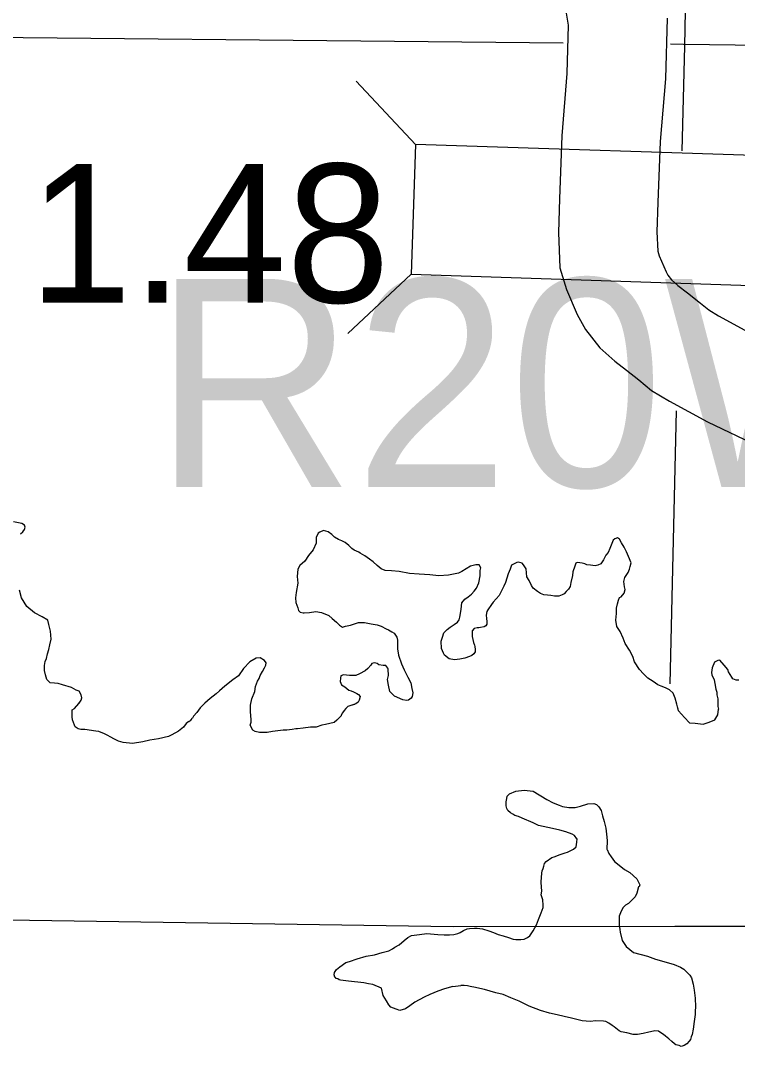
# Model space of a CAD drawing. Extents: x 369523 to 838377, y 495025 to 936819.
# Drawn here: x 561433 to 565800, y 821809 to 828059 of the extents above; entities that cross this region are included whole.
import ezdxf

# ---------------------------------------------------------------- set-up
doc = ezdxf.new("R2010")
doc.units = 0
for name, color, linetype in [('21', 7, 'Continuous'), ('DSN_DRFT_Junk-No-Plot', 7, 'Continuous'), ('Level 1', 7, 'Continuous'), ('Level 10', 7, 'Continuous'), ('Level 21', 7, 'Continuous'), ('Level 22', 7, 'Continuous'), ('Level 6', 7, 'Continuous')]:
    doc.layers.add(name, color=color, linetype=linetype)

msp = doc.modelspace()

# ---------------------------------------------------------------- linework, layer by layer
at = {"layer": 'Level 1'}
for points in [[(564746.6, 828164.5), (564769.8, 828030.9), (564761.7, 827736.5), (564731.1, 827357.7), (564716.2, 826972.2), (564709.4, 826767.5), (564719, 826551.5), (564759.4, 826420.7), (564824, 826267.4), (564873.5, 826176.7), (564961.2, 826064.7), (565053.8, 825984.5), (565124.3, 825928.1), (565198.4, 825870.5), (565275.9, 825806.1), (565385.5, 825739.3), (565617.4, 825614), (566465.4, 825209.6)], [(565371.2, 828074.3), (565361, 827704.1), (565330.2, 827321.9), (565315.8, 826950.7), (565309.8, 826771), (565315, 826655), (565323.9, 826626.2), (565365.2, 826528.2), (565376.5, 826507.5), (565397.8, 826480.3), (565437.8, 826445.7), (565495.9, 826399.2), (565574.4, 826338.1), (565625.5, 826295.7), (565684.3, 826259.9), (565889.4, 826149), (566723.6, 825751.2)]]:
    msp.add_lwpolyline(points, dxfattribs=at)
at = {"layer": 'Level 10'}
for points in [[(561432.3, 824931.6), (561446.2, 824943.7), (561456, 824957.8), (561459.9, 824971.9), (561457.8, 824983.9), (561439.8, 824995.7), (561389.8, 825005.2)], [(564234.2, 824360.8), (564224.3, 824358.7), (564214.3, 824358.6), (564196.4, 824354.4), (564184.5, 824340.3), (564184.6, 824326.3), (564184.8, 824306.3), (564193.1, 824270.3), (564197.2, 824254.4), (564199.3, 824246.4), (564201.5, 824226.4), (564201.6, 824212.4), (564193.7, 824200.3), (564181.8, 824190.2), (564167.9, 824184), (564140.1, 824173.8), (564108.2, 824167.5), (564076.3, 824165.2), (564044.3, 824170.9), (564016.2, 824192.7), (564010.1, 824204.6), (563997.9, 824232.5), (563995.5, 824278.5), (564003.3, 824302.6), (564011.1, 824328.7), (564030.8, 824348.9), (564050.7, 824363.1), (564074.5, 824379.3), (564094.3, 824393.5), (564104.1, 824407.6), (564108, 824423.6), (564113.8, 824445.7), (564117.5, 824473.8), (564121.2, 824511.8), (564139, 824534), (564158.8, 824548.2), (564180.6, 824564.4), (564196.4, 824582.5), (564210.2, 824600.7), (564223.9, 824632.8), (564233.5, 824676.9), (564233.2, 824709), (564237.1, 824725), (564227, 824742.9), (564207, 824742.7), (564173.2, 824734.4), (564121.6, 824701.9), (564101.7, 824691.8), (564040, 824679.2), (563980.2, 824676.6), (563926.2, 824682.1), (563860.4, 824685.6), (563802.5, 824691), (563738.5, 824702.5), (563692.6, 824706), (563654.7, 824707.7), (563628.7, 824719.5), (563604.6, 824739.3), (563580.4, 824761), (563558.3, 824776.9), (563530.2, 824798.6), (563502.2, 824814.4), (563494.1, 824820.3), (563466.1, 824832), (563450.1, 824841.9), (563432, 824859.8), (563409.8, 824879.6), (563389.8, 824889.4), (563369.8, 824897.2), (563345.7, 824911), (563329.6, 824926.9), (563307.5, 824944.7), (563277.5, 824952.4), (563255.7, 824942.2), (563245.8, 824936.1), (563234, 824910), (563234.3, 824874), (563214.7, 824833.8), (563187.1, 824799.5), (563165.4, 824765.3), (563133.7, 824739), (563122, 824716.8), (563118.3, 824672.8), (563122.7, 824630.8), (563111.2, 824574.7), (563107.5, 824542.6), (563109.7, 824512.6), (563122, 824480.7), (563126.1, 824464.7), (563136.2, 824454.8), (563154.2, 824451), (563160.1, 824451), (563192, 824453.3), (563231.9, 824457.7), (563265.9, 824452), (563309.9, 824434.4), (563332, 824416.6), (563358.1, 824392.8), (563376.2, 824375), (563394.3, 824363.1), (563412.2, 824369.3)], [(565441.6, 823853.4), (565431.2, 823893.4), (565420.9, 823931.3), (565408.7, 823961.2), (565386.6, 823981), (565362.6, 823992.8), (565334.5, 824004.6), (565314.5, 824012.4), (565286.4, 824032.1), (565254.3, 824051.9), (565228.2, 824079.6), (565204, 824105.4), (565173.7, 824151.2), (565163.4, 824185.1), (565143.1, 824223), (565116.8, 824264.7), (565104.6, 824296.6), (565086.3, 824336.5), (565066.1, 824368.3), (565059.8, 824406.3), (565063.4, 824446.4), (565063.1, 824478.4), (565068.9, 824506.4), (565074.7, 824528.5), (565082.5, 824544.6), (565092.5, 824548.7), (565110.2, 824570.9), (565116, 824592.9), (565111.9, 824608.9), (565107.6, 824640.9), (565113.4, 824664.9), (565135.1, 824697.2), (565142.9, 824717.2), (565146.8, 824733.3), (565152.5, 824755.4), (565136.3, 824793.2), (565124, 824823.1), (565109.8, 824851), (565093.7, 824876.9), (565081.5, 824898.8), (565069.5, 824906.7), (565053.5, 824900.5), (565043.6, 824892.5), (565022.1, 824842.2), (565012.4, 824818.1), (564998.5, 824802), (564984.8, 824773.8), (564967.1, 824749.7), (564949.2, 824741.5), (564933.2, 824737.4), (564905.3, 824741.1), (564883.3, 824742.9), (564871.3, 824748.8), (564853.3, 824752.6), (564839.3, 824754.5), (564823.4, 824756.4), (564815.4, 824752.3), (564809.6, 824734.2), (564797.9, 824700.1), (564796.1, 824678.1), (564784.5, 824635.9), (564780.7, 824611.9), (564770.9, 824593.8), (564757, 824579.7), (564745.2, 824565.5), (564731.3, 824559.4), (564711.4, 824551.2), (564685.5, 824553), (564663.5, 824556.8), (564643.5, 824558.6), (564619.6, 824560.4), (564599.5, 824568.2), (564581.5, 824580.1), (564555.4, 824601.8), (564545.2, 824617.7), (564531, 824647.6), (564516.9, 824669.5), (564514.7, 824693.5), (564512.5, 824719.5), (564496.3, 824743.4), (564488.2, 824753.3), (564464.2, 824759.1), (564456.3, 824757), (564424.5, 824740.7), (564414.7, 824716.6), (564403, 824688.5), (564387.5, 824636.3), (564377.7, 824612.2), (564348.3, 824555.9), (564312.7, 824515.6), (564300.9, 824501.4), (564279.2, 824469.2), (564273.3, 824459.2), (564269.5, 824437.1), (564271.7, 824415.1), (564273.8, 824397.1), (564273.8, 824395.1), (564274, 824381.1), (564268.1, 824371.1), (564256.1, 824365), (564234.2, 824360.8)], [(561749.3, 823797.8), (561747.1, 823817.8), (561746.7, 823859.8), (561760.6, 823867.9), (561788.3, 823898.2), (561802.1, 823918.3), (561806, 823932.4), (561801.8, 823950.4), (561789.7, 823972.3), (561771.6, 823980.1), (561743.6, 823995.9), (561687.6, 824011.4), (561661.6, 824019.1), (561639.6, 824022.9), (561613.7, 824024.7), (561607.6, 824030.6), (561593.5, 824044.5), (561585.3, 824072.5), (561579.1, 824098.4), (561578.8, 824130.4), (561582.6, 824154.5), (561590.4, 824172.6), (561596.2, 824200.6), (561605.9, 824226.7), (561611.7, 824254.8), (561619.4, 824290.9), (561615, 824338.9), (561604.6, 824378.8), (561598.4, 824406.8), (561564.3, 824426.5), (561518.2, 824450.1), (561472, 824489.7), (561437.7, 824541.4), (561427.3, 824589.3)], [(563412.2, 824369.3), (563442.1, 824375.6), (563467.9, 824383.8), (563491.8, 824392), (563527.7, 824392.3), (563569.7, 824382.7), (563605.7, 824377), (563629.7, 824369.3), (563659.7, 824353.5), (563673.7, 824347.6), (563693.8, 824335.8), (563707.8, 824325.9), (563726, 824302.1), (563728.1, 824284.1), (563728.3, 824262.1), (563728.6, 824232.1), (563734.9, 824192.1), (563753.3, 824140.2), (563769.6, 824102.4), (563791.9, 824058.5), (563810.2, 824024.7), (563816.5, 823988.7), (563822.7, 823962.8), (563818.9, 823940.7), (563813, 823930.7), (563797.1, 823918.5), (563783.2, 823916.4), (563761.2, 823920.2), (563711.1, 823943.7), (563682.9, 823971.5), (563674.6, 824009.4), (563668.3, 824045.4), (563674.1, 824069.5), (563671.8, 824107.5), (563669.8, 824113.5), (563657.7, 824129.4), (563641.7, 824129.2), (563615.7, 824133), (563605.7, 824140.9), (563589.7, 824146.8), (563573.7, 824142.6), (563565.9, 824132.5), (563548.1, 824112.4), (563532.2, 824098.2), (563498.5, 824079.9), (563474.6, 824069.7), (563436.7, 824069.3), (563400.8, 824073), (563382.9, 824066.8), (563381, 824052.8), (563379.2, 824032.8), (563387.3, 824012.8), (563407.4, 823999), (563433.5, 823979.2), (563447.5, 823975.4), (563461.5, 823969.5), (563481.5, 823959.7), (563491.6, 823953.7), (563501.7, 823941.8), (563495.9, 823917.8), (563490, 823905.7), (563476.1, 823895.6), (563444.3, 823885.3), (563426.4, 823879.1), (563414.5, 823867), (563404.6, 823854.9), (563394.8, 823840.8), (563386.9, 823826.7), (563385, 823822.7)], [(562836.7, 823783.7), (562838.5, 823799.7), (562834.1, 823847.7), (562833.8, 823887.7), (562841.4, 823925.8), (562859, 823972), (562864.7, 824002.1), (562876.4, 824034.2), (562886.3, 824050.3), (562892.1, 824068.4), (562905.8, 824092.5), (562919.6, 824114.6), (562927.4, 824132.7), (562929.3, 824146.7), (562919.2, 824160.7), (562893.2, 824176.4), (562867.2, 824174.2), (562829.5, 824151.8), (562790, 824111.5), (562760.4, 824067.2), (562726.7, 824042.8), (562677.2, 824004.4), (562645.5, 823976.1), (562623.7, 823957.8), (562588, 823929.5), (562554.4, 823899.2), (562526.7, 823870.9), (562507, 823842.7), (562487.2, 823820.5), (562481.2, 823809.3)], [(565809, 824040.9), (565793.1, 824040.8), (565771.1, 824048.6), (565765, 824058.5), (565744.8, 824090.4), (565740.6, 824106.3), (565718.5, 824132.1), (565692.3, 824161.9), (565680.3, 824159.8), (565660.5, 824149.6), (565646.8, 824115.5), (565641.1, 824087.4), (565643.2, 824073.4), (565657.4, 824041.5), (565661.6, 824019.6), (565667.9, 823985.6), (565674, 823967.6), (565674.1, 823951.6), (565680.3, 823925.7), (565680.5, 823909.7), (565680.7, 823887.6), (565680.7, 823879.6), (565684.9, 823863.7)], [(561749.3, 823797.8), (561747.1, 823817.8), (561746.7, 823859.8), (561760.6, 823867.9), (561788.3, 823898.2), (561795.1, 823908.1)], [(562556.4, 823901), (562554.4, 823899.2), (562526.7, 823870.9), (562507, 823842.7), (562487.2, 823820.5), (562481.2, 823809.3)], [(562836.7, 823783.7), (562838.5, 823799.7), (562834.1, 823847.7), (562833.8, 823887.7), (562835.9, 823898.4)], [(563466.5, 823892.5), (563444.3, 823885.3), (563426.4, 823879.1), (563414.5, 823867), (563404.6, 823854.9), (563394.8, 823840.8), (563386.9, 823826.7), (563385, 823822.7)], [(565441.6, 823853.4), (565436.2, 823874.1)], [(565441.6, 823853.4), (565477.8, 823813.6), (565507.1, 823781.3), (565542.3, 823778.4), (565592.1, 823772.5), (565627.3, 823784.3), (565662.4, 823798.9), (565680, 823828.2), (565684.9, 823863.7)], [(565441.6, 823853.4), (565477.8, 823813.6), (565507.1, 823781.3), (565542.3, 823778.4), (565592.1, 823772.5), (565627.3, 823784.3), (565662.4, 823798.9), (565680, 823828.2), (565684.9, 823863.7)], [(565682.8, 823871.8), (565684.9, 823863.7)], [(562458.4, 823788.4), (562442.4, 823776.9), (562424.8, 823753.5), (562395.5, 823730), (562354.4, 823706.6), (562333.9, 823697.8), (562272.3, 823683.1), (562219.6, 823674.3), (562178.5, 823665.6), (562114.1, 823653.8), (562058.4, 823659.7), (562029, 823668.5), (562005.6, 823680.2), (561979.2, 823694.9), (561964.6, 823703.7), (561944, 823712.5), (561908.9, 823727.1), (561891.3, 823730), (561823.9, 823738.8), (561800.4, 823738.8), (561782.8, 823744.7), (561765.2, 823756.4), (561762.3, 823765.2), (561749.3, 823797.8)], [(562458.4, 823788.4), (562442.4, 823776.9), (562424.8, 823753.5), (562395.5, 823730), (562354.4, 823706.6), (562333.9, 823697.8), (562272.3, 823683.1), (562219.6, 823674.3), (562178.5, 823665.6), (562114.1, 823653.8), (562058.4, 823659.7), (562029, 823668.5), (562005.6, 823680.2), (561979.2, 823694.9), (561964.6, 823703.7), (561944, 823712.5), (561908.9, 823727.1), (561891.3, 823730), (561823.9, 823738.8), (561800.4, 823738.8), (561782.8, 823744.7), (561765.2, 823756.4), (561762.3, 823765.2), (561749.3, 823797.8)], [(562458.4, 823788.4), (562470.1, 823797.2), (562481.2, 823809.3)], [(562458.4, 823788.4), (562470.1, 823797.2), (562481.2, 823809.3)], [(563385, 823822.7), (563359.9, 823797.5), (563342.3, 823782.8), (563289.5, 823771.1), (563269, 823765.2), (563233.8, 823753.5), (563198.7, 823753.5), (563154.7, 823747.6), (563119.5, 823744.7), (563110.7, 823744.7), (563087.3, 823738.8), (563055, 823735.9), (563031.6, 823735.9), (562984.7, 823730), (562967.1, 823727.1), (562934.8, 823721.2), (562887.9, 823721.2), (562861.5, 823727.1), (562846.9, 823735.9), (562832.2, 823765.2), (562836.7, 823783.7)], [(563385, 823822.7), (563359.9, 823797.5), (563342.3, 823782.8), (563289.5, 823771.1), (563269, 823765.2), (563233.8, 823753.5), (563198.7, 823753.5), (563154.7, 823747.6), (563119.5, 823744.7), (563110.7, 823744.7), (563087.3, 823738.8), (563055, 823735.9), (563031.6, 823735.9), (562984.7, 823730), (562967.1, 823727.1), (562934.8, 823721.2), (562887.9, 823721.2), (562861.5, 823727.1), (562846.9, 823735.9), (562832.2, 823765.2), (562836.7, 823783.7)], [(564609.2, 822754.9), (564603.4, 822806.9), (564605.6, 822842.9), (564609.7, 822880.9), (564611.7, 822882.9), (564615.8, 822892.9), (564619.8, 822906.9), (564623.9, 822922.9), (564633.9, 822934.8), (564669.9, 822960.7), (564683.9, 822964.6), (564719.9, 822978.5), (564749.8, 822988.4), (564763.8, 822992.3), (564789.8, 823004.2), (564801.8, 823010.1), (564817.8, 823024.1), (564819.9, 823038.1), (564822, 823054.1), (564824, 823074.1), (564822, 823074.1), (564808.2, 823094.2), (564792.2, 823102.2), (564754.4, 823116.4), (564718.5, 823126.6), (564692.6, 823132.7), (564644.8, 823142.9), (564589, 823155.2), (564555.1, 823171.3), (564489.4, 823199.6), (564465.5, 823209.8), (564443.6, 823215.9), (564431.7, 823223.9), (564417.7, 823232), (564401.8, 823246.1), (564395.9, 823258.1), (564392, 823274.1), (564392, 823286.1), (564392.1, 823298.1), (564394.2, 823320.1), (564398.2, 823334.1), (564412.3, 823348.1), (564450.2, 823363.9), (564500.1, 823369.7), (564556, 823363.4), (564639.6, 823313), (564677.4, 823292.9), (564713.2, 823278.7), (564735.1, 823270.6), (564773, 823264.4), (564810.9, 823264.3), (564844.9, 823272.1), (564888.8, 823285.9), (564924.8, 823289.8), (564940.7, 823283.7), (564956.6, 823269.6), (564970.4, 823245.5), (564978.3, 823213.5), (564988.1, 823179.4), (564997.9, 823139.3), (565003.6, 823083.3), (565005.5, 823061.3), (565005.3, 823011.2), (565007.3, 823009.2), (565017.2, 822985.2), (565031, 822963.1), (565050.9, 822935), (565078.7, 822912.9), (565112.5, 822886.7), (565144.4, 822868.5), (565188.1, 822830.3), (565205.9, 822794.2), (565201.8, 822782.2), (565197.8, 822780.2), (565187.7, 822742.3), (565177.6, 822720.3), (565155.6, 822698.4), (565135.5, 822680.5), (565117.5, 822670.5), (565101.5, 822652.6), (565087.4, 822622.6), (565079.3, 822602.7), (565079.3, 822584.7), (565079.1, 822550.6), (565083, 822520.6), (565084.9, 822504.6), (565098.6, 822454.5), (565122.4, 822418.4), (565166.1, 822380.2), (565251.8, 822357.8), (565301.6, 822339.5), (565365.4, 822323.2), (565415.2, 822307), (565453, 822290.8), (565472.9, 822278.7), (565496.8, 822256.6), (565510.7, 822242.5), (565520.6, 822226.5), (565530.4, 822188.4), (565536.2, 822152.4), (565542, 822102.3)], [(564609.2, 822754.9), (564603.4, 822806.9), (564605.6, 822842.9), (564609.7, 822880.9), (564611.7, 822882.9), (564615.8, 822892.9), (564619.8, 822906.9), (564623.9, 822922.9), (564633.9, 822934.8), (564669.9, 822960.7), (564683.9, 822964.6), (564719.9, 822978.5), (564749.8, 822988.4), (564763.8, 822992.3), (564789.8, 823004.2), (564801.8, 823010.1), (564817.8, 823024.1), (564819.9, 823038.1), (564822, 823054.1), (564824, 823074.1), (564822, 823074.1), (564808.2, 823094.2), (564792.2, 823102.2), (564754.4, 823116.4), (564718.5, 823126.6), (564692.6, 823132.7), (564644.8, 823142.9), (564589, 823155.2), (564555.1, 823171.3), (564489.4, 823199.6), (564465.5, 823209.8), (564443.6, 823215.9), (564431.7, 823223.9), (564417.7, 823232), (564401.8, 823246.1), (564395.9, 823258.1), (564392, 823274.1), (564392, 823286.1), (564392.1, 823298.1), (564394.2, 823320.1), (564398.2, 823334.1), (564412.3, 823348.1), (564450.2, 823363.9), (564500.1, 823369.7), (564556, 823363.4), (564639.6, 823313), (564677.4, 823292.9), (564713.2, 823278.7), (564735.1, 823270.6), (564773, 823264.4), (564810.9, 823264.3), (564844.9, 823272.1), (564888.8, 823285.9), (564924.8, 823289.8), (564940.7, 823283.7), (564956.6, 823269.6), (564970.4, 823245.5), (564978.3, 823213.5), (564988.1, 823179.4), (564997.9, 823139.3), (565003.6, 823083.3), (565005.5, 823061.3), (565005.3, 823011.2), (565007.3, 823009.2), (565017.2, 822985.2), (565031, 822963.1), (565050.9, 822935), (565078.7, 822912.9), (565112.5, 822886.7), (565144.4, 822868.5), (565188.1, 822830.3), (565205.9, 822794.2), (565201.8, 822782.2), (565197.8, 822780.2), (565187.7, 822742.3), (565177.6, 822720.3), (565155.6, 822698.4), (565135.5, 822680.5), (565117.5, 822670.5), (565101.5, 822652.6), (565087.4, 822622.6), (565079.3, 822602.7), (565079.3, 822584.7), (565079.1, 822550.6), (565083, 822520.6), (565084.9, 822504.6), (565098.6, 822454.5), (565122.4, 822418.4), (565166.1, 822380.2), (565251.8, 822357.8), (565301.6, 822339.5), (565365.4, 822323.2), (565415.2, 822307), (565453, 822290.8), (565472.9, 822278.7), (565496.8, 822256.6), (565510.7, 822242.5), (565520.6, 822226.5), (565530.4, 822188.4), (565536.2, 822152.4), (565542, 822102.3)], [(564065.9, 822174.9), (564016, 822159.1), (563974, 822145.3), (563926, 822125.5), (563892.1, 822109.7), (563834.1, 822077.9), (563804, 822056), (563778, 822038.1), (563744.1, 822028.3), (563720.1, 822036.4), (563688.3, 822048.5), (563676.4, 822062.6), (563662.5, 822086.7), (563642.7, 822118.8), (563630.9, 822162.9), (563579.2, 822187.1), (563553.2, 822191.2), (563523.3, 822195.4), (563429.6, 822205.8), (563381.7, 822212), (563373.8, 822214), (563365.8, 822220.1), (563355.9, 822222.1), (563351.9, 822228.1), (563347.9, 822230.2), (563344, 822244.2), (563346, 822260.2), (563358.1, 822278.1), (563378.1, 822294.1), (563414.1, 822319.9), (563436.1, 822325.8), (563484.1, 822341.6), (563538, 822359.4), (563589.9, 822367.2), (563635.9, 822381), (563675.8, 822390.8), (563697.8, 822402.7), (563713.8, 822414.6), (563739.8, 822428.5), (563769.9, 822454.4), (563791.9, 822472.3), (563813.9, 822484.2), (563863.8, 822490), (563907.7, 822497.8), (563951.6, 822493.6), (563975.5, 822491.5), (564013.4, 822489.4), (564045.4, 822489.2), (564071.3, 822491.1), (564097.3, 822497), (564111.3, 822502.9), (564131.3, 822514.8), (564153.2, 822524.7), (564167.2, 822526.7), (564197.2, 822528.6), (564215.1, 822528.5), (564247, 822526.3), (564284.9, 822512.2), (564314.8, 822502), (564342.6, 822489.9), (564372.5, 822481.7), (564404.4, 822471.6), (564434.3, 822461.5), (564450.2, 822459.4), (564480.2, 822459.3), (564500.1, 822463.2), (564520.1, 822473.1), (564536.1, 822483), (564556.2, 822512.9), (564576.3, 822548.9), (564588.4, 822582.8), (564604.6, 822622.8), (564616.7, 822654.8), (564616.8, 822668.8), (564614.9, 822702.8), (564605.1, 822732.9), (564609.2, 822754.9)], [(564065.9, 822174.9), (564016, 822159.1), (563974, 822145.3), (563926, 822125.5), (563892.1, 822109.7), (563834.1, 822077.9), (563804, 822056), (563778, 822038.1), (563744.1, 822028.3), (563720.1, 822036.4), (563688.3, 822048.5), (563676.4, 822062.6), (563662.5, 822086.7), (563642.7, 822118.8), (563630.9, 822162.9), (563579.2, 822187.1), (563553.2, 822191.2), (563523.3, 822195.4), (563429.6, 822205.8), (563381.7, 822212), (563373.8, 822214), (563365.8, 822220.1), (563355.9, 822222.1), (563351.9, 822228.1), (563347.9, 822230.2), (563344, 822244.2), (563346, 822260.2), (563358.1, 822278.1), (563378.1, 822294.1), (563414.1, 822319.9), (563436.1, 822325.8), (563484.1, 822341.6), (563538, 822359.4), (563589.9, 822367.2), (563635.9, 822381), (563675.8, 822390.8), (563697.8, 822402.7), (563713.8, 822414.6), (563739.8, 822428.5), (563769.9, 822454.4), (563791.9, 822472.3), (563813.9, 822484.2), (563863.8, 822490), (563907.7, 822497.8), (563951.6, 822493.6), (563975.5, 822491.5), (564013.4, 822489.4), (564045.4, 822489.2), (564071.3, 822491.1), (564097.3, 822497), (564111.3, 822502.9), (564131.3, 822514.8), (564153.2, 822524.7), (564167.2, 822526.7), (564197.2, 822528.6), (564215.1, 822528.5), (564247, 822526.3), (564284.9, 822512.2), (564314.8, 822502), (564342.6, 822489.9), (564372.5, 822481.7), (564404.4, 822471.6), (564434.3, 822461.5), (564450.2, 822459.4), (564480.2, 822459.3), (564500.1, 822463.2), (564520.1, 822473.1), (564536.1, 822483), (564556.2, 822512.9), (564576.3, 822548.9), (564588.4, 822582.8), (564604.6, 822622.8), (564616.7, 822654.8), (564616.8, 822668.8), (564614.9, 822702.8), (564605.1, 822732.9), (564609.2, 822754.9)], [(564065.9, 822174.9), (564115.8, 822180.7)], [(564065.9, 822174.9), (564115.8, 822180.7)], [(565542, 822102.3), (565543.8, 822050.3), (565541.6, 822024.3), (565541.6, 822004.3), (565535.4, 821960.3), (565531.2, 821914.3), (565525.1, 821882.3), (565519, 821866.3), (565514.9, 821850.3), (565506.9, 821840.3), (565490.9, 821824.4), (565474.9, 821814.4), (565456.9, 821808.5), (565445, 821814.6), (565425, 821818.7), (565417.1, 821824.7), (565401.2, 821838.8), (565381.3, 821854.9), (565361.4, 821871), (565349.5, 821881), (565333.6, 821891.1), (565319.6, 821901.2), (565297.7, 821903.3), (565287.7, 821901.3), (565259.8, 821895.4), (565225.8, 821887.6), (565191.9, 821881.7), (565163.9, 821881.9), (565126.1, 821892), (565092.2, 821898.2), (565080.2, 821904.3), (565048.4, 821928.4), (565036.5, 821936.5), (565016.6, 821950.6), (564998.7, 821960.7), (564984.7, 821962.7), (564934.9, 821964.9), (564904.9, 821961.1), (564879, 821963.2), (564853.1, 821965.3), (564789.3, 821981.6), (564743.5, 821991.8), (564701.6, 822002), (564655.8, 822012.2), (564600, 822028.5), (564532.2, 822054.8), (564470.5, 822085.1), (564418.7, 822105.3), (564372.9, 822125.5), (564329.1, 822135.7), (564293.2, 822145.9), (564259.4, 822156.1), (564193.6, 822170.4), (564181.6, 822172.4), (564171.7, 822174.5), (564155.7, 822178.5), (564135.8, 822180.6), (564115.8, 822180.7)], [(565542, 822102.3), (565543.8, 822050.3), (565541.6, 822024.3), (565541.6, 822004.3), (565535.4, 821960.3), (565531.2, 821914.3), (565525.1, 821882.3), (565519, 821866.3), (565514.9, 821850.3), (565506.9, 821840.3), (565490.9, 821824.4), (565474.9, 821814.4), (565456.9, 821808.5), (565445, 821814.6), (565425, 821818.7), (565417.1, 821824.7), (565401.2, 821838.8), (565381.3, 821854.9), (565361.4, 821871), (565349.5, 821881), (565333.6, 821891.1), (565319.6, 821901.2), (565297.7, 821903.3), (565287.7, 821901.3), (565259.8, 821895.4), (565225.8, 821887.6), (565191.9, 821881.7), (565163.9, 821881.9), (565126.1, 821892), (565092.2, 821898.2), (565080.2, 821904.3), (565048.4, 821928.4), (565036.5, 821936.5), (565016.6, 821950.6), (564998.7, 821960.7), (564984.7, 821962.7), (564934.9, 821964.9), (564904.9, 821961.1), (564879, 821963.2), (564853.1, 821965.3), (564789.3, 821981.6), (564743.5, 821991.8), (564701.6, 822002), (564655.8, 822012.2), (564600, 822028.5), (564532.2, 822054.8), (564470.5, 822085.1), (564418.7, 822105.3), (564372.9, 822125.5), (564329.1, 822135.7), (564293.2, 822145.9), (564259.4, 822156.1), (564193.6, 822170.4), (564181.6, 822172.4), (564171.7, 822174.5), (564155.7, 822178.5), (564135.8, 822180.6), (564115.8, 822180.7)]]:
    msp.add_lwpolyline(points, dxfattribs=at)
at = {"layer": 'Level 21'}
for p, q in [((563838.6, 827304.5), (563477.8, 827690)), ((563812.5, 826513), (563427.1, 826152.1))]:
    msp.add_line(p, q, dxfattribs=at)
msp.add_lwpolyline([(563812.5, 826513), (566187.2, 826434.7), (566213.3, 827226.3), (563838.6, 827304.5)], close=True, dxfattribs=at)
at = {"layer": 'Level 22'}
for points in [[(565526.4, 830482.3), (565476.7, 827902.2), (565462.2, 827265)], [(564737.5, 827921.4), (560213.3, 827966.3), (554858.4, 828003.6), (549573.2, 828051.5)], [(570833, 827843.4), (565470.6, 827914.2), (565392.9, 827914.9)], [(565426.2, 825681.5), (565388.3, 824017.1)]]:
    msp.add_lwpolyline(points, dxfattribs=at)
at = {"layer": 'Level 6'}
msp.add_lwpolyline([(544176.1, 823451.5), (544177, 822747.9), (549090.8, 822718), (549432, 822706.5), (553470, 822682.4), (554796.7, 822670.5), (558892.5, 822616.2), (560127.4, 822598.7), (564067.5, 822539.1), (565418.2, 822541.1), (566619.7, 822542.1)], dxfattribs=at)
msp.add_lwpolyline([(544176.1, 823451.5), (544177, 822747.9), (549090.8, 822718), (549432, 822706.5), (553470, 822682.4), (554796.7, 822670.5), (558892.5, 822616.2), (560127.4, 822598.7), (564067.5, 822539.1), (565418.2, 822541.1), (566619.7, 822542.1)], dxfattribs=at)

# ---------------------------------------------------------------- texts
at = {"layer": '21'}
msp.add_text('R20W', height=1267.2, dxfattribs=at).set_placement((562243, 825218.1))
at = {"layer": 'DSN_DRFT_Junk-No-Plot'}
msp.add_text('1.48', height=844.8, dxfattribs=at).set_placement((561482.5, 826341))

doc.saveas('drawing.dxf')
